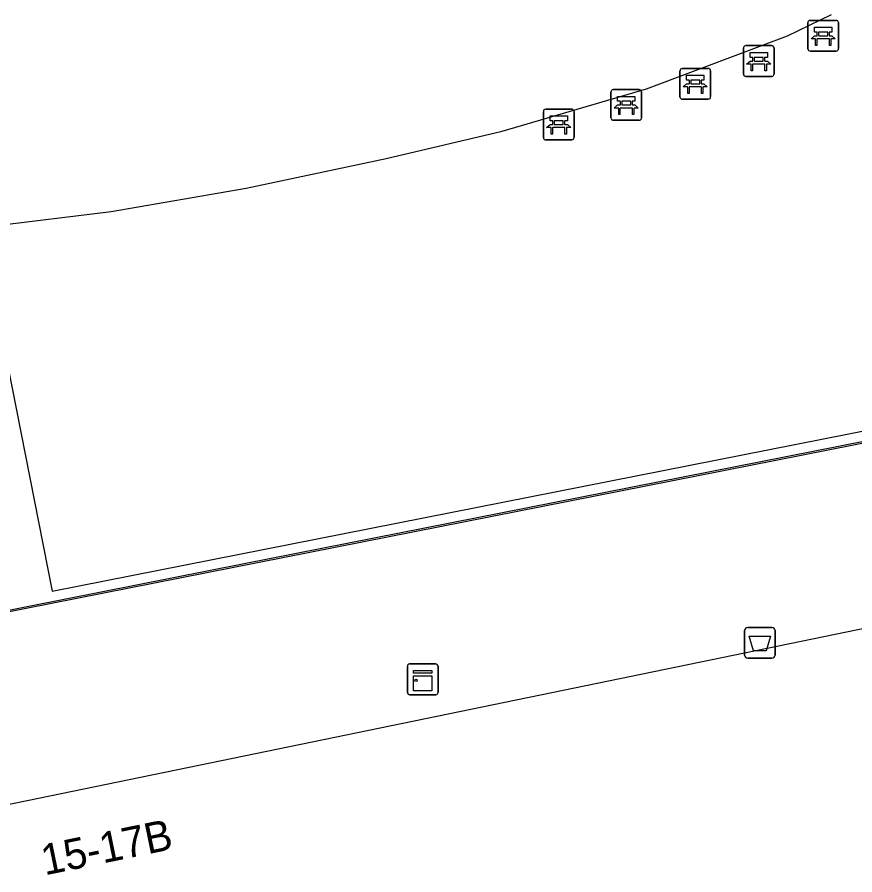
# Model space of a CAD drawing. Extents: x 161087 to 161922, y 382574 to 383873.
# Drawn here: x 161188.52 to 161215.79, y 383546.4 to 383574.33 of the extents above; entities that cross this region are included whole.
import ezdxf

# ---------------------------------------------------------------- set-up
doc = ezdxf.new("R2010")
doc.units = 0
for name, color, linetype in [('IMGEO_Afvalbak', 7, 'Continuous'), ('IMGEO_Bank', 7, 'Continuous'), ('IMGEO_Kast', 7, 'Continuous'), ('IMGEO_Lijnafwatering', 7, 'Continuous'), ('IMGEO_Pand', 7, 'Continuous'), ('IMGEO_Pand_nummerreeks', 7, 'Continuous'), ('IMGEO_Pand_overbouw', 7, 'Continuous'), ('IMGEO_Voetgangersgebied_open', 7, 'Continuous')]:
    doc.layers.add(name, color=color, linetype=linetype)

msp = doc.modelspace()

# ---------------------------------------------------------------- linework, layer by layer
at = {"layer": 'IMGEO_Afvalbak'}
for p, q in [((161212.306, 383554.453), (161213.096, 383554.453)), ((161213.096, 383554.453), (161212.306, 383554.453)), ((161212.206, 383553.553), (161212.206, 383554.353)), ((161212.206, 383554.353), (161212.206, 383553.553)), ((161213.196, 383554.353), (161213.196, 383553.553)), ((161213.196, 383553.553), (161213.196, 383554.353)), ((161213.096, 383553.453), (161212.306, 383553.453)), ((161212.306, 383553.453), (161213.096, 383553.453))]:
    msp.add_line(p, q, dxfattribs=at)
msp.add_lwpolyline([(161212.349, 383554.167), (161213.053, 383554.167), (161212.904, 383553.697), (161212.498, 383553.697), (161212.349, 383554.167)], dxfattribs=at)
for centre, start, end in [((161212.306, 383554.353), 90, 180), ((161212.306, 383554.353), 90, 180), ((161213.096, 383554.353), 0, 90), ((161213.096, 383554.353), 360, 90), ((161212.306, 383553.553), 180, 270), ((161212.306, 383553.553), 180, 270), ((161213.096, 383553.553), 270, 0), ((161213.096, 383553.553), 270, 0)]:
    msp.add_arc(centre, 0.1, start, end, dxfattribs=at)
at = {"layer": 'IMGEO_Bank'}
for p, q in [((161214.263, 383573.3), (161214.263, 383574.141)), ((161214.263, 383574.141), (161214.263, 383573.3)), ((161214.338, 383574.225), (161215.179, 383574.225)), ((161215.179, 383574.225), (161214.338, 383574.225)), ((161215.263, 383574.15), (161215.263, 383573.309)), ((161215.263, 383573.309), (161215.263, 383574.15)), ((161214.572, 383573.731), (161214.572, 383573.837)), ((161214.616, 383573.837), (161214.616, 383573.731)), ((161214.904, 383573.843), (161214.622, 383573.843)), ((161214.622, 383573.725), (161214.904, 383573.725)), ((161214.91, 383573.731), (161214.91, 383573.837)), ((161214.954, 383573.837), (161214.954, 383573.731)), ((161212.241, 383573.401), (161213.082, 383573.401)), ((161213.082, 383573.401), (161212.241, 383573.401)), ((161214.96, 383573.623), (161214.567, 383573.623)), ((161212.166, 383572.476), (161212.166, 383573.317)), ((161212.166, 383573.317), (161212.166, 383572.476)), ((161213.166, 383573.326), (161213.166, 383572.485)), ((161213.166, 383572.485), (161213.166, 383573.326)), ((161215.188, 383573.225), (161214.347, 383573.225)), ((161214.347, 383573.225), (161215.188, 383573.225)), ((161212.475, 383572.907), (161212.475, 383573.013)), ((161212.519, 383573.013), (161212.519, 383572.907)), ((161212.807, 383573.019), (161212.525, 383573.019)), ((161212.525, 383572.901), (161212.807, 383572.901)), ((161212.813, 383572.907), (161212.813, 383573.013)), ((161212.857, 383573.013), (161212.857, 383572.907)), ((161210.099, 383571.732), (161210.099, 383572.573)), ((161210.099, 383572.573), (161210.099, 383571.732)), ((161210.174, 383572.657), (161211.015, 383572.657)), ((161211.015, 383572.657), (161210.174, 383572.657)), ((161211.099, 383572.582), (161211.099, 383571.741)), ((161211.099, 383571.741), (161211.099, 383572.582)), ((161212.863, 383572.799), (161212.47, 383572.799)), ((161213.091, 383572.401), (161212.25, 383572.401)), ((161212.25, 383572.401), (161213.091, 383572.401)), ((161210.796, 383572.055), (161210.403, 383572.055)), ((161210.408, 383572.163), (161210.408, 383572.269)), ((161210.452, 383572.269), (161210.452, 383572.163)), ((161210.74, 383572.275), (161210.458, 383572.275)), ((161210.458, 383572.157), (161210.74, 383572.157)), ((161210.746, 383572.163), (161210.746, 383572.269)), ((161210.79, 383572.269), (161210.79, 383572.163)), ((161207.852, 383571.045), (161207.852, 383571.886)), ((161207.852, 383571.886), (161207.852, 383571.045)), ((161207.927, 383571.97), (161208.768, 383571.97)), ((161208.768, 383571.97), (161207.927, 383571.97)), ((161208.852, 383571.895), (161208.852, 383571.054)), ((161208.852, 383571.054), (161208.852, 383571.895)), ((161208.161, 383571.476), (161208.161, 383571.582)), ((161208.205, 383571.582), (161208.205, 383571.476)), ((161208.493, 383571.588), (161208.211, 383571.588)), ((161208.211, 383571.47), (161208.493, 383571.47)), ((161208.499, 383571.476), (161208.499, 383571.582)), ((161208.543, 383571.582), (161208.543, 383571.476)), ((161211.024, 383571.657), (161210.183, 383571.657)), ((161210.183, 383571.657), (161211.024, 383571.657)), ((161205.655, 383570.409), (161205.655, 383571.25)), ((161205.655, 383571.25), (161205.655, 383570.409)), ((161205.73, 383571.334), (161206.571, 383571.334)), ((161206.571, 383571.334), (161205.73, 383571.334)), ((161206.655, 383571.259), (161206.655, 383570.418)), ((161206.655, 383570.418), (161206.655, 383571.259)), ((161208.549, 383571.368), (161208.156, 383571.368)), ((161205.964, 383570.84), (161205.964, 383570.946)), ((161206.008, 383570.946), (161206.008, 383570.84)), ((161206.296, 383570.952), (161206.014, 383570.952)), ((161206.302, 383570.84), (161206.302, 383570.946)), ((161206.346, 383570.946), (161206.346, 383570.84)), ((161208.777, 383570.97), (161207.936, 383570.97)), ((161207.936, 383570.97), (161208.777, 383570.97)), ((161206.352, 383570.732), (161205.959, 383570.732)), ((161206.014, 383570.834), (161206.296, 383570.834)), ((161206.58, 383570.334), (161205.739, 383570.334)), ((161205.739, 383570.334), (161206.58, 383570.334))]:
    msp.add_line(p, q, dxfattribs=at)
for points in [[(161214.566, 383573.843), (161214.48, 383573.843), (161214.48, 383574.004), (161215.043, 383574.004), (161215.043, 383573.843), (161214.96, 383573.843)], [(161214.51, 383573.623), (161214.368, 383573.623), (161214.48, 383573.725), (161214.566, 383573.725)], [(161214.96, 383573.725), (161215.043, 383573.725), (161215.155, 383573.623), (161215.016, 383573.623)], [(161214.56, 383573.616), (161214.56, 383573.409), (161214.517, 383573.409), (161214.517, 383573.616)], [(161215.01, 383573.616), (161215.01, 383573.409), (161214.966, 383573.409), (161214.966, 383573.616)], [(161212.469, 383573.019), (161212.383, 383573.019), (161212.383, 383573.18), (161212.946, 383573.18), (161212.946, 383573.019), (161212.863, 383573.019)], [(161212.413, 383572.799), (161212.271, 383572.799), (161212.383, 383572.901), (161212.469, 383572.901)], [(161212.863, 383572.901), (161212.946, 383572.901), (161213.058, 383572.799), (161212.919, 383572.799)], [(161212.463, 383572.792), (161212.463, 383572.585), (161212.42, 383572.585), (161212.42, 383572.792)], [(161212.913, 383572.792), (161212.913, 383572.585), (161212.869, 383572.585), (161212.869, 383572.792)], [(161210.402, 383572.275), (161210.316, 383572.275), (161210.316, 383572.436), (161210.879, 383572.436), (161210.879, 383572.275), (161210.796, 383572.275)], [(161210.346, 383572.055), (161210.204, 383572.055), (161210.316, 383572.157), (161210.402, 383572.157)], [(161210.396, 383572.048), (161210.396, 383571.841), (161210.353, 383571.841), (161210.353, 383572.048)], [(161210.796, 383572.157), (161210.879, 383572.157), (161210.991, 383572.055), (161210.852, 383572.055)], [(161210.846, 383572.048), (161210.846, 383571.841), (161210.802, 383571.841), (161210.802, 383572.048)], [(161208.155, 383571.588), (161208.069, 383571.588), (161208.069, 383571.749), (161208.632, 383571.749), (161208.632, 383571.588), (161208.549, 383571.588)], [(161208.099, 383571.368), (161207.957, 383571.368), (161208.069, 383571.47), (161208.155, 383571.47)], [(161208.549, 383571.47), (161208.632, 383571.47), (161208.744, 383571.368), (161208.605, 383571.368)], [(161208.149, 383571.361), (161208.149, 383571.154), (161208.106, 383571.154), (161208.106, 383571.361)], [(161208.599, 383571.361), (161208.599, 383571.154), (161208.555, 383571.154), (161208.555, 383571.361)], [(161205.958, 383570.952), (161205.872, 383570.952), (161205.872, 383571.113), (161206.435, 383571.113), (161206.435, 383570.952), (161206.352, 383570.952)], [(161205.902, 383570.732), (161205.76, 383570.732), (161205.872, 383570.834), (161205.958, 383570.834)], [(161205.952, 383570.725), (161205.952, 383570.518), (161205.909, 383570.518), (161205.909, 383570.725)], [(161206.352, 383570.834), (161206.435, 383570.834), (161206.547, 383570.732), (161206.408, 383570.732)], [(161206.402, 383570.725), (161206.402, 383570.518), (161206.358, 383570.518), (161206.358, 383570.725)]]:
    msp.add_lwpolyline(points, dxfattribs=at)
for centre, radius, start, end in [((161214.341, 383574.147), 0.0779, 92.4484, 184.2845), ((161214.341, 383574.147), 0.0779, 92.4484, 184.2845), ((161215.185, 383574.147), 0.0779, 2.4484, 94.2845), ((161215.185, 383574.147), 0.0779, 2.4484, 94.2845), ((161214.565, 383573.836), 0.00671, 2.8957, 87.1043), ((161214.565, 383573.732), 0.00671, 272.8957, 357.1043), ((161214.622, 383573.836), 0.00671, 92.8957, 177.1043), ((161214.622, 383573.732), 0.00671, 182.8957, 267.1043), ((161214.904, 383573.836), 0.00671, 2.8957, 87.1043), ((161214.904, 383573.732), 0.00671, 272.8957, 357.1043), ((161214.961, 383573.836), 0.00671, 92.8957, 177.1043), ((161214.961, 383573.732), 0.00671, 182.8957, 267.1043), ((161212.244, 383573.323), 0.0779, 92.4484, 184.2845), ((161212.244, 383573.323), 0.0779, 92.4484, 184.2845), ((161213.088, 383573.323), 0.0779, 2.4484, 94.2845), ((161213.088, 383573.323), 0.0779, 2.4484, 94.2845), ((161214.51, 383573.616), 0.00671, 2.8957, 87.1043), ((161214.567, 383573.616), 0.00671, 92.8957, 177.1043), ((161214.959, 383573.616), 0.00671, 2.8957, 87.1043), ((161215.016, 383573.616), 0.00671, 92.8957, 177.1043), ((161214.341, 383573.303), 0.0779, 182.4484, 274.2845), ((161214.341, 383573.303), 0.0779, 182.4484, 274.2845), ((161215.185, 383573.303), 0.0779, 272.4484, 4.2845), ((161215.185, 383573.303), 0.0779, 272.4484, 4.2845), ((161212.468, 383573.012), 0.00671, 2.8957, 87.1043), ((161212.468, 383572.908), 0.00671, 272.8957, 357.1043), ((161212.525, 383573.012), 0.00671, 92.8957, 177.1043), ((161212.525, 383572.908), 0.00671, 182.8957, 267.1043), ((161212.807, 383573.012), 0.00671, 2.8957, 87.1043), ((161212.807, 383572.908), 0.00671, 272.8957, 357.1043), ((161212.864, 383573.012), 0.00671, 92.8957, 177.1043), ((161212.864, 383572.908), 0.00671, 182.8957, 267.1043), ((161210.177, 383572.579), 0.0779, 92.4484, 184.2845), ((161210.177, 383572.579), 0.0779, 92.4484, 184.2845), ((161211.021, 383572.579), 0.0779, 2.4484, 94.2845), ((161211.021, 383572.579), 0.0779, 2.4484, 94.2845), ((161212.413, 383572.792), 0.00671, 2.8957, 87.1043), ((161212.47, 383572.792), 0.00671, 92.8957, 177.1043), ((161212.862, 383572.792), 0.00671, 2.8957, 87.1043), ((161212.919, 383572.792), 0.00671, 92.8957, 177.1043), ((161212.244, 383572.479), 0.0779, 182.4484, 274.2845), ((161212.244, 383572.479), 0.0779, 182.4484, 274.2845), ((161213.088, 383572.479), 0.0779, 272.4484, 4.2845), ((161213.088, 383572.479), 0.0779, 272.4484, 4.2845), ((161210.346, 383572.048), 0.00671, 2.8957, 87.1043), ((161210.403, 383572.048), 0.00671, 92.8957, 177.1043), ((161210.401, 383572.268), 0.00671, 2.8957, 87.1043), ((161210.401, 383572.164), 0.00671, 272.8957, 357.1043), ((161210.458, 383572.268), 0.00671, 92.8957, 177.1043), ((161210.458, 383572.164), 0.00671, 182.8957, 267.1043), ((161210.74, 383572.268), 0.00671, 2.8957, 87.1043), ((161210.74, 383572.164), 0.00671, 272.8957, 357.1043), ((161210.797, 383572.268), 0.00671, 92.8957, 177.1043), ((161210.797, 383572.164), 0.00671, 182.8957, 267.1043), ((161210.795, 383572.048), 0.00671, 2.8957, 87.1043), ((161210.852, 383572.048), 0.00671, 92.8957, 177.1043), ((161207.93, 383571.892), 0.0779, 92.4484, 184.2845), ((161207.93, 383571.892), 0.0779, 92.4484, 184.2845), ((161208.774, 383571.892), 0.0779, 2.4484, 94.2845), ((161208.774, 383571.892), 0.0779, 2.4484, 94.2845), ((161210.177, 383571.735), 0.0779, 182.4484, 274.2845), ((161210.177, 383571.735), 0.0779, 182.4484, 274.2845), ((161211.021, 383571.735), 0.0779, 272.4484, 4.2845), ((161211.021, 383571.735), 0.0779, 272.4484, 4.2845), ((161208.154, 383571.581), 0.00671, 2.8957, 87.1043), ((161208.154, 383571.477), 0.00671, 272.8957, 357.1043), ((161208.211, 383571.581), 0.00671, 92.8957, 177.1043), ((161208.211, 383571.477), 0.00671, 182.8957, 267.1043), ((161208.493, 383571.581), 0.00671, 2.8957, 87.1043), ((161208.493, 383571.477), 0.00671, 272.8957, 357.1043), ((161208.55, 383571.581), 0.00671, 92.8957, 177.1043), ((161208.55, 383571.477), 0.00671, 182.8957, 267.1043), ((161205.733, 383571.256), 0.0779, 92.4484, 184.2845), ((161205.733, 383571.256), 0.0779, 92.4484, 184.2845), ((161206.577, 383571.256), 0.0779, 2.4484, 94.2845), ((161206.577, 383571.256), 0.0779, 2.4484, 94.2845), ((161208.099, 383571.361), 0.00671, 2.8957, 87.1043), ((161208.156, 383571.361), 0.00671, 92.8957, 177.1043), ((161208.548, 383571.361), 0.00671, 2.8957, 87.1043), ((161208.605, 383571.361), 0.00671, 92.8957, 177.1043), ((161205.957, 383570.945), 0.00671, 2.8957, 87.1043), ((161206.014, 383570.945), 0.00671, 92.8957, 177.1043), ((161206.296, 383570.945), 0.00671, 2.8957, 87.1043), ((161206.353, 383570.945), 0.00671, 92.8957, 177.1043), ((161207.93, 383571.048), 0.0779, 182.4484, 274.2845), ((161207.93, 383571.048), 0.0779, 182.4484, 274.2845), ((161208.774, 383571.048), 0.0779, 272.4484, 4.2845), ((161208.774, 383571.048), 0.0779, 272.4484, 4.2845), ((161205.902, 383570.725), 0.00671, 2.8957, 87.1043), ((161205.959, 383570.725), 0.00671, 92.8957, 177.1043), ((161205.957, 383570.841), 0.00671, 272.8957, 357.1043), ((161206.014, 383570.841), 0.00671, 182.8957, 267.1043), ((161206.296, 383570.841), 0.00671, 272.8957, 357.1043), ((161206.353, 383570.841), 0.00671, 182.8957, 267.1043), ((161206.351, 383570.725), 0.00671, 2.8957, 87.1043), ((161206.408, 383570.725), 0.00671, 92.8957, 177.1043), ((161205.733, 383570.412), 0.0779, 182.4484, 274.2845), ((161205.733, 383570.412), 0.0779, 182.4484, 274.2845), ((161206.577, 383570.412), 0.0779, 272.4484, 4.2845), ((161206.577, 383570.412), 0.0779, 272.4484, 4.2845)]:
    msp.add_arc(centre, radius, start, end, dxfattribs=at)
at = {"layer": 'IMGEO_Kast'}
for p, q in [((161201.227, 383552.34), (161201.227, 383553.181)), ((161201.227, 383553.181), (161201.227, 383552.34)), ((161201.302, 383553.265), (161202.143, 383553.265)), ((161202.143, 383553.265), (161201.302, 383553.265)), ((161202.227, 383553.19), (161202.227, 383552.349)), ((161202.227, 383552.349), (161202.227, 383553.19)), ((161202.152, 383552.265), (161201.311, 383552.265)), ((161201.311, 383552.265), (161202.152, 383552.265))]:
    msp.add_line(p, q, dxfattribs=at)
for points in [[(161201.422, 383553.055), (161202.022, 383553.055), (161202.022, 383552.97), (161201.422, 383552.97), (161201.422, 383553.055)], [(161201.422, 383552.88), (161202.022, 383552.88), (161202.022, 383552.391), (161201.422, 383552.391), (161201.422, 383552.88)]]:
    msp.add_lwpolyline(points, dxfattribs=at)
msp.add_circle((161201.506, 383552.729), 0.0377, dxfattribs=at)
for centre, start, end in [((161201.305, 383553.187), 92.4484, 184.2845), ((161201.305, 383553.187), 92.4484, 184.2845), ((161202.149, 383553.187), 2.4484, 94.2845), ((161202.149, 383553.187), 2.4484, 94.2845), ((161201.305, 383552.343), 182.4484, 274.2845), ((161201.305, 383552.343), 182.4484, 274.2845), ((161202.149, 383552.343), 272.4484, 4.2845), ((161202.149, 383552.343), 272.4484, 4.2845)]:
    msp.add_arc(centre, 0.0779, start, end, dxfattribs=at)
at = {"layer": 'IMGEO_Lijnafwatering'}
for points in [[(161215.262, 383560.36), (161234.607, 383564.186)], [(161195.917, 383556.534), (161215.262, 383560.36)], [(161176.572, 383552.709), (161185.387, 383554.452), (161195.917, 383556.534)]]:
    msp.add_lwpolyline(points, dxfattribs=at)
at = {"layer": 'IMGEO_Pand'}
msp.add_lwpolyline([(161223.717, 383555.854), (161223.691, 383555.981), (161186.626, 383548.354)], dxfattribs=at)
at = {"layer": 'IMGEO_Pand_overbouw'}
msp.add_lwpolyline([(161281.107, 383597.349), (161234.541, 383588.148), (161206.793, 383582.665), (161185.162, 383578.391), (161185.959, 383574.357), (161187.317, 383567.484), (161189.659, 383555.631), (161285.604, 383574.589), (161284.625, 383579.543), (161283.27, 383586.404)], close=True, dxfattribs=at)
at = {"layer": 'IMGEO_Voetgangersgebied_open'}
for points in [[(161185.395, 383554.412), (161301.766, 383577.405)], [(161214.836, 383575.631), (161214.569, 383575.66), (161213.007, 383575.828), (161208.766, 383576.12), (161207.84, 383576.059), (161206.417, 383575.965), (161203.186, 383575.881), (161193.671, 383575.193), (161185.959, 383574.357), (161185.824, 383574.342), (161181.835, 383573.776), (161179.43, 383573.177), (161177.532, 383572.583), (161183.264, 383567.256), (161183.919, 383567.173), (161187.317, 383567.484), (161187.683, 383567.518), (161191.588, 383567.997), (161195.982, 383568.759), (161200.54, 383569.722), (161204.314, 383570.614), (161209.012, 383571.998), (161213.602, 383573.717)], [(161213.602, 383573.717), (161215.034, 383574.416)]]:
    msp.add_lwpolyline(points, dxfattribs=at)

# ---------------------------------------------------------------- texts
at = {"layer": 'IMGEO_Pand_nummerreeks'}
msp.add_text('15-17B', height=1, rotation=11.6277, dxfattribs=at).set_placement((161189.422, 383546.377))

doc.saveas('drawing.dxf')
